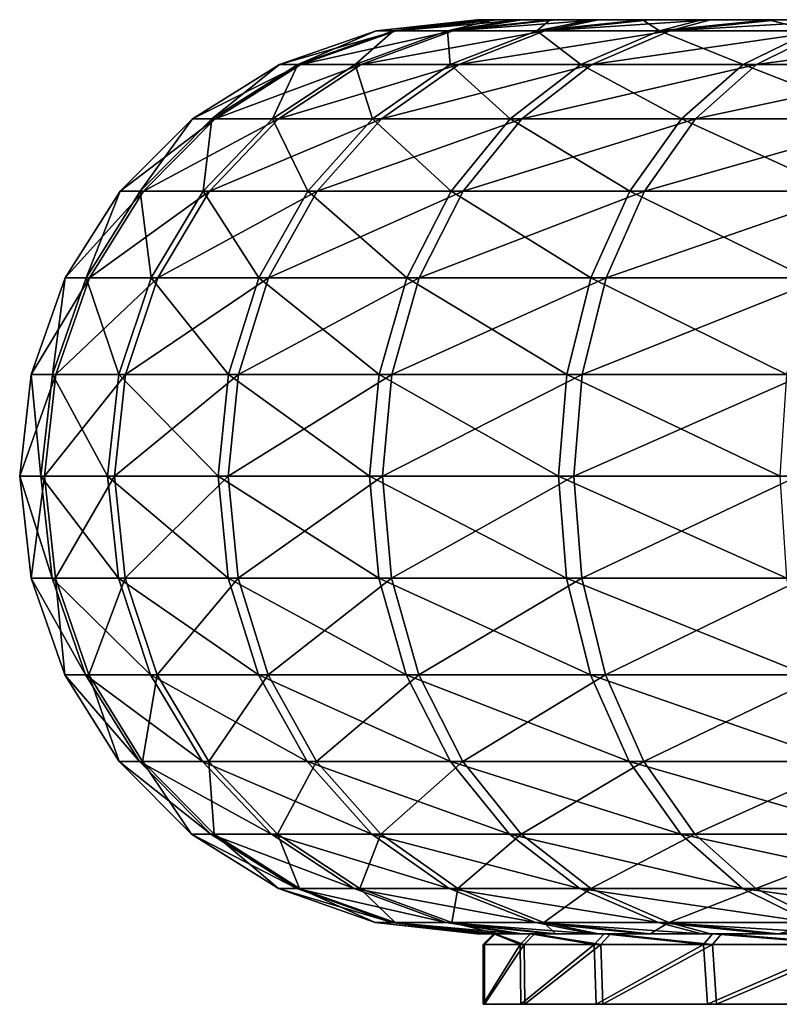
# Model space of a CAD drawing. Header units: metres. Extents: x -109 to 109, y -917 to 389.
# Tile 559 of 656: x -27 to -16, y -208 to -194. Entities that reach past the tile are written whole.
import ezdxf

# ---------------------------------------------------------------- set-up
doc = ezdxf.new("R2010")
doc.units = ezdxf.units.M
doc.layers.add('solid_24503124_XXX_01_SW0001', color=7, linetype='CONTINUOUS')

msp = doc.modelspace()

# ---------------------------------------------------------------- linework, layer by layer
at = {"layer": 'solid_24503124_XXX_01_SW0001'}
for points in [[(-21.460499, -194.251617, -400.375702), (-20.031206, -194.092514, -400.36731), (-19.954039, -194.092514, -402.010315)], [(-21.215948, -194.251617, -397.016998), (-20.031206, -194.092514, -400.36731), (-21.460499, -194.251617, -400.375702)], [(-21.176622, -194.251617, -403.731323), (-21.460499, -194.251617, -400.375702), (-19.954039, -194.092514, -402.010315)], [(-21.215948, -194.251617, -397.016998), (-19.973289, -194.092514, -398.723541), (-20.031206, -194.092514, -400.36731)], [(-21.215948, -194.251617, -397.016998), (-19.779499, -194.092514, -397.082275), (-19.973289, -194.092514, -398.723541)], [(-21.215948, -194.251617, -397.016998), (-20.44899, -194.251617, -393.737885), (-19.779499, -194.092514, -397.082275)], [(-21.176622, -194.251617, -403.731323), (-19.954039, -194.092514, -402.010315), (-19.741035, -194.092514, -403.6492)], [(-21.176622, -194.251617, -403.731323), (-19.741035, -194.092514, -403.6492), (-19.392647, -194.092514, -405.268768)], [(-20.371305, -194.251617, -407.00119), (-21.176622, -194.251617, -403.731323), (-19.392647, -194.092514, -405.268768)], [(-20.44899, -194.251617, -393.737885), (-18.987427, -194.092514, -393.867188), (-19.450106, -194.092514, -395.45874)], [(-20.44899, -194.251617, -393.737885), (-19.178509, -194.251617, -390.619141), (-18.987427, -194.092514, -393.867188)], [(-20.44899, -194.251617, -393.737885), (-19.450106, -194.092514, -395.45874), (-19.779499, -194.092514, -397.082275)], [(-20.371305, -194.251617, -407.00119), (-19.392647, -194.092514, -405.268768), (-18.911358, -194.092514, -406.854797)], [(-20.371305, -194.251617, -407.00119), (-18.911358, -194.092514, -406.854797), (-18.301262, -194.092514, -408.394135)], [(-19.064381, -194.251617, -410.104858), (-20.371305, -194.251617, -407.00119), (-18.301262, -194.092514, -408.394135)], [(-19.973289, -194.092514, -398.723541), (-19.954039, -194.092514, -402.010315), (-20.031206, -194.092514, -400.36731)], [(-19.973289, -194.092514, -398.723541), (-19.779499, -194.092514, -397.082275), (-19.954039, -194.092514, -402.010315)], [(-19.779499, -194.092514, -397.082275), (-19.741035, -194.092514, -403.6492), (-19.954039, -194.092514, -402.010315)], [(-19.779499, -194.092514, -397.082275), (-19.450106, -194.092514, -395.45874), (-19.741035, -194.092514, -403.6492)], [(-19.450106, -194.092514, -395.45874), (-19.392647, -194.092514, -405.268768), (-19.741035, -194.092514, -403.6492)], [(-19.450106, -194.092514, -395.45874), (-18.987427, -194.092514, -393.867188), (-19.392647, -194.092514, -405.268768)], [(-18.987427, -194.092514, -393.867188), (-18.911358, -194.092514, -406.854797), (-19.392647, -194.092514, -405.268768)], [(-19.178509, -194.251617, -390.619141), (-17.677673, -194.092514, -390.828613), (-18.395405, -194.092514, -392.320801)], [(-19.178509, -194.251617, -390.619141), (-17.435791, -194.251617, -387.737518), (-17.677673, -194.092514, -390.828613)], [(-19.178509, -194.251617, -390.619141), (-18.395405, -194.092514, -392.320801), (-18.987427, -194.092514, -393.867188)], [(-19.064381, -194.251617, -410.104858), (-18.301262, -194.092514, -408.394135), (-17.566101, -194.092514, -409.877808)], [(-19.064381, -194.251617, -410.104858), (-17.566101, -194.092514, -409.877808), (-16.710524, -194.092514, -411.296326)], [(-17.288027, -194.251617, -412.965851), (-19.064381, -194.251617, -410.104858), (-16.710524, -194.092514, -411.296326)], [(-18.987427, -194.092514, -393.867188), (-18.395405, -194.092514, -392.320801), (-18.911358, -194.092514, -406.854797)], [(-18.395405, -194.092514, -392.320801), (-18.301262, -194.092514, -408.394135), (-18.911358, -194.092514, -406.854797)], [(-18.395405, -194.092514, -392.320801), (-17.677673, -194.092514, -390.828613), (-18.301262, -194.092514, -408.394135)], [(-17.677673, -194.092514, -390.828613), (-17.566101, -194.092514, -409.877808), (-18.301262, -194.092514, -408.394135)], [(-17.677673, -194.092514, -390.828613), (-16.83877, -194.092514, -389.400177), (-17.566101, -194.092514, -409.877808)], [(-17.435791, -194.251617, -387.737518), (-16.83877, -194.092514, -389.400177), (-17.677673, -194.092514, -390.828613)], [(-16.83877, -194.092514, -389.400177), (-16.710524, -194.092514, -411.296326), (-17.566101, -194.092514, -409.877808)], [(-17.435791, -194.251617, -387.737518), (-15.88471, -194.092514, -388.045959), (-16.83877, -194.092514, -389.400177)], [(-17.435791, -194.251617, -387.737518), (-15.263744, -194.251617, -385.164001), (-15.88471, -194.092514, -388.045959)], [(-17.288027, -194.251617, -412.965851), (-16.710524, -194.092514, -411.296326), (-15.740665, -194.092514, -412.639282)], [(-17.288027, -194.251617, -412.965851), (-15.740665, -194.092514, -412.639282), (-14.663242, -194.092514, -413.89743)], [(-15.085984, -194.251617, -415.513733), (-17.288027, -194.251617, -412.965851), (-14.663242, -194.092514, -413.89743)], [(-16.83877, -194.092514, -389.400177), (-15.88471, -194.092514, -388.045959), (-16.710524, -194.092514, -411.296326)], [(-15.88471, -194.092514, -388.045959), (-15.740665, -194.092514, -412.639282), (-16.710524, -194.092514, -411.296326)], [(-15.88471, -194.092514, -388.045959), (-14.822099, -194.092514, -386.775269), (-15.740665, -194.092514, -412.639282)], [(-15.263744, -194.251617, -385.164001), (-14.822099, -194.092514, -386.775269), (-15.88471, -194.092514, -388.045959)], [(-14.822099, -194.092514, -386.775269), (-14.663242, -194.092514, -413.89743), (-15.740665, -194.092514, -412.639282)], [(-22.836939, -194.729279, -400.383759), (-21.176622, -194.251617, -403.731323), (-22.534855, -194.729279, -403.95459)], [(-21.460499, -194.251617, -400.375702), (-21.176622, -194.251617, -403.731323), (-22.836939, -194.729279, -400.383759)], [(-22.576702, -194.729279, -396.809631), (-21.460499, -194.251617, -400.375702), (-22.836939, -194.729279, -400.383759)], [(-22.576702, -194.729279, -396.809631), (-21.215948, -194.251617, -397.016998), (-21.460499, -194.251617, -400.375702)], [(-22.576702, -194.729279, -396.809631), (-21.760553, -194.729279, -393.320221), (-21.215948, -194.251617, -397.016998)], [(-22.534855, -194.729279, -403.95459), (-21.176622, -194.251617, -403.731323), (-20.371305, -194.251617, -407.00119)], [(-22.534855, -194.729279, -403.95459), (-20.371305, -194.251617, -407.00119), (-21.677887, -194.729279, -407.434204)], [(-21.760553, -194.729279, -393.320221), (-20.44899, -194.251617, -393.737885), (-21.215948, -194.251617, -397.016998)], [(-21.760553, -194.729279, -393.320221), (-20.408587, -194.729279, -390.001434), (-20.44899, -194.251617, -393.737885)], [(-21.677887, -194.729279, -407.434204), (-20.371305, -194.251617, -407.00119), (-19.064381, -194.251617, -410.104858)], [(-21.677887, -194.729279, -407.434204), (-19.064381, -194.251617, -410.104858), (-20.287136, -194.729279, -410.736938)], [(-20.408587, -194.729279, -390.001434), (-19.178509, -194.251617, -390.619141), (-20.44899, -194.251617, -393.737885)], [(-20.408587, -194.729279, -390.001434), (-18.554092, -194.729279, -386.934998), (-19.178509, -194.251617, -390.619141)], [(-20.287136, -194.729279, -410.736938), (-19.064381, -194.251617, -410.104858), (-17.288027, -194.251617, -412.965851)], [(-20.287136, -194.729279, -410.736938), (-17.288027, -194.251617, -412.965851), (-18.396851, -194.729279, -413.781433)], [(-18.554092, -194.729279, -386.934998), (-17.435791, -194.251617, -387.737518), (-19.178509, -194.251617, -390.619141)], [(-18.554092, -194.729279, -386.934998), (-16.242735, -194.729279, -384.196442), (-17.435791, -194.251617, -387.737518)], [(-18.396851, -194.729279, -413.781433), (-17.288027, -194.251617, -412.965851), (-15.085984, -194.251617, -415.513733)], [(-18.396851, -194.729279, -413.781433), (-15.085984, -194.251617, -415.513733), (-16.053574, -194.729279, -416.492737)], [(-16.242735, -194.729279, -384.196442), (-15.263744, -194.251617, -385.164001), (-17.435791, -194.251617, -387.737518)], [(-16.242735, -194.729279, -384.196442), (-13.531428, -194.729279, -381.853149), (-15.263744, -194.251617, -385.164001)], [(-16.053574, -194.729279, -416.492737), (-15.085984, -194.251617, -415.513733), (-12.512475, -194.251617, -417.685791)], [(-16.053574, -194.729279, -416.492737), (-12.512475, -194.251617, -417.685791), (-13.315003, -194.729279, -418.804108)], [(-22.534855, -194.729279, -403.95459), (-23.753981, -195.501526, -404.154999), (-24.072407, -195.501526, -400.390991)], [(-22.534855, -194.729279, -403.95459), (-24.072407, -195.501526, -400.390991), (-22.836939, -194.729279, -400.383759)], [(-23.798092, -195.501526, -396.623505), (-22.836939, -194.729279, -400.383759), (-24.072407, -195.501526, -400.390991)], [(-23.798092, -195.501526, -396.623505), (-22.576702, -194.729279, -396.809631), (-22.836939, -194.729279, -400.383759)], [(-23.798092, -195.501526, -396.623505), (-22.93779, -195.501526, -392.945313), (-22.576702, -194.729279, -396.809631)], [(-21.677887, -194.729279, -407.434204), (-22.850651, -195.501526, -407.822876), (-23.753981, -195.501526, -404.154999)], [(-22.534855, -194.729279, -403.95459), (-21.677887, -194.729279, -407.434204), (-23.753981, -195.501526, -404.154999)], [(-22.93779, -195.501526, -392.945313), (-21.760553, -194.729279, -393.320221), (-22.576702, -194.729279, -396.809631)], [(-22.93779, -195.501526, -392.945313), (-21.512682, -195.501526, -389.446991), (-21.760553, -194.729279, -393.320221)], [(-20.287136, -194.729279, -410.736938), (-21.384663, -195.501526, -411.30426), (-22.850651, -195.501526, -407.822876)], [(-21.677887, -194.729279, -407.434204), (-20.287136, -194.729279, -410.736938), (-22.850651, -195.501526, -407.822876)], [(-21.512682, -195.501526, -389.446991), (-20.408587, -194.729279, -390.001434), (-21.760553, -194.729279, -393.320221)], [(-21.512682, -195.501526, -389.446991), (-19.557861, -195.501526, -386.214661), (-20.408587, -194.729279, -390.001434)], [(-18.396851, -194.729279, -413.781433), (-19.392113, -195.501526, -414.513458), (-21.384663, -195.501526, -411.30426)], [(-20.287136, -194.729279, -410.736938), (-18.396851, -194.729279, -413.781433), (-21.384663, -195.501526, -411.30426)], [(-19.557861, -195.501526, -386.214661), (-18.554092, -194.729279, -386.934998), (-20.408587, -194.729279, -390.001434)], [(-19.557861, -195.501526, -386.214661), (-17.12146, -195.501526, -383.327942), (-18.554092, -194.729279, -386.934998)], [(-16.053574, -194.729279, -416.492737), (-16.922064, -195.501526, -417.37146), (-19.392113, -195.501526, -414.513458)], [(-18.396851, -194.729279, -413.781433), (-16.053574, -194.729279, -416.492737), (-19.392113, -195.501526, -414.513458)], [(-17.12146, -195.501526, -383.327942), (-16.242735, -194.729279, -384.196442), (-18.554092, -194.729279, -386.934998)], [(-17.12146, -195.501526, -383.327942), (-14.263473, -195.501526, -380.85788), (-16.242735, -194.729279, -384.196442)], [(-13.315003, -194.729279, -418.804108), (-14.035339, -195.501526, -419.807861), (-16.922064, -195.501526, -417.37146)], [(-16.053574, -194.729279, -416.492737), (-13.315003, -194.729279, -418.804108), (-16.922064, -195.501526, -417.37146)], [(-14.263473, -195.501526, -380.85788), (-13.531428, -194.729279, -381.853149), (-16.242735, -194.729279, -384.196442)], [(-23.753981, -195.501526, -404.154999), (-24.772745, -196.529587, -404.322479), (-25.10483, -196.529587, -400.397034)], [(-23.753981, -195.501526, -404.154999), (-25.10483, -196.529587, -400.397034), (-24.072407, -195.501526, -400.390991)], [(-24.81875, -196.529587, -396.467957), (-24.072407, -195.501526, -400.390991), (-25.10483, -196.529587, -400.397034)], [(-24.81875, -196.529587, -396.467957), (-23.798092, -195.501526, -396.623505), (-24.072407, -195.501526, -400.390991)], [(-24.81875, -196.529587, -396.467957), (-23.921549, -196.529587, -392.632019), (-23.798092, -195.501526, -396.623505)], [(-22.850651, -195.501526, -407.822876), (-23.830673, -196.529587, -408.147675), (-24.772745, -196.529587, -404.322479)], [(-23.753981, -195.501526, -404.154999), (-22.850651, -195.501526, -407.822876), (-24.772745, -196.529587, -404.322479)], [(-23.921549, -196.529587, -392.632019), (-22.93779, -195.501526, -392.945313), (-23.798092, -195.501526, -396.623505)], [(-23.921549, -196.529587, -392.632019), (-22.435322, -196.529587, -388.983673), (-22.93779, -195.501526, -392.945313)], [(-21.384663, -195.501526, -411.30426), (-22.301811, -196.529587, -411.778381), (-23.830673, -196.529587, -408.147675)], [(-22.850651, -195.501526, -407.822876), (-21.384663, -195.501526, -411.30426), (-23.830673, -196.529587, -408.147675)], [(-22.435322, -196.529587, -388.983673), (-21.512682, -195.501526, -389.446991), (-22.93779, -195.501526, -392.945313)], [(-22.435322, -196.529587, -388.983673), (-20.396662, -196.529587, -385.612701), (-21.512682, -195.501526, -389.446991)], [(-19.392113, -195.501526, -414.513458), (-20.223804, -196.529587, -415.125214), (-22.301811, -196.529587, -411.778381)], [(-21.384663, -195.501526, -411.30426), (-19.392113, -195.501526, -414.513458), (-22.301811, -196.529587, -411.778381)], [(-20.396662, -196.529587, -385.612701), (-19.557861, -195.501526, -386.214661), (-21.512682, -195.501526, -389.446991)], [(-20.396662, -196.529587, -385.612701), (-17.855768, -196.529587, -382.602173), (-19.557861, -195.501526, -386.214661)], [(-16.922064, -195.501526, -417.37146), (-17.647821, -196.529587, -418.105774), (-20.223804, -196.529587, -415.125214)], [(-19.392113, -195.501526, -414.513458), (-16.922064, -195.501526, -417.37146), (-20.223804, -196.529587, -415.125214)], [(-17.855768, -196.529587, -382.602173), (-17.12146, -195.501526, -383.327942), (-19.557861, -195.501526, -386.214661)], [(-17.855768, -196.529587, -382.602173), (-14.875207, -196.529587, -380.026184), (-17.12146, -195.501526, -383.327942)], [(-14.035339, -195.501526, -419.807861), (-14.63729, -196.529587, -420.646667), (-17.647821, -196.529587, -418.105774)], [(-16.922064, -195.501526, -417.37146), (-14.035339, -195.501526, -419.807861), (-17.647821, -196.529587, -418.105774)], [(-14.875207, -196.529587, -380.026184), (-14.263473, -195.501526, -380.85788), (-17.12146, -195.501526, -383.327942)], [(-24.772745, -196.529587, -404.322479), (-25.539963, -197.761765, -404.448608), (-25.882332, -197.761765, -400.401581)], [(-24.772745, -196.529587, -404.322479), (-25.882332, -197.761765, -400.401581), (-25.10483, -196.529587, -400.397034)], [(-25.587393, -197.761765, -396.35083), (-25.10483, -196.529587, -400.397034), (-25.882332, -197.761765, -400.401581)], [(-25.587393, -197.761765, -396.35083), (-24.81875, -196.529587, -396.467957), (-25.10483, -196.529587, -400.397034)], [(-25.587393, -197.761765, -396.35083), (-24.662405, -197.761765, -392.396088), (-24.81875, -196.529587, -396.467957)], [(-23.830673, -196.529587, -408.147675), (-24.568714, -197.761765, -408.392242), (-25.539963, -197.761765, -404.448608)], [(-24.772745, -196.529587, -404.322479), (-23.830673, -196.529587, -408.147675), (-25.539963, -197.761765, -404.448608)], [(-24.662405, -197.761765, -392.396088), (-23.921549, -196.529587, -392.632019), (-24.81875, -196.529587, -396.467957)], [(-24.662405, -197.761765, -392.396088), (-23.13015, -197.761765, -388.634735), (-23.921549, -196.529587, -392.632019)], [(-22.301811, -196.529587, -411.778381), (-22.992504, -197.761765, -412.135406), (-24.568714, -197.761765, -408.392242)], [(-23.830673, -196.529587, -408.147675), (-22.301811, -196.529587, -411.778381), (-24.568714, -197.761765, -408.392242)], [(-23.13015, -197.761765, -388.634735), (-22.435322, -196.529587, -388.983673), (-23.921549, -196.529587, -392.632019)], [(-23.13015, -197.761765, -388.634735), (-21.028351, -197.761765, -385.159393), (-22.435322, -196.529587, -388.983673)], [(-20.223804, -196.529587, -415.125214), (-20.850142, -197.761765, -415.585907), (-22.992504, -197.761765, -412.135406)], [(-22.301811, -196.529587, -411.778381), (-20.223804, -196.529587, -415.125214), (-22.992504, -197.761765, -412.135406)], [(-21.028351, -197.761765, -385.159393), (-20.396662, -196.529587, -385.612701), (-22.435322, -196.529587, -388.983673)], [(-21.028351, -197.761765, -385.159393), (-18.408766, -197.761765, -382.055634), (-20.396662, -196.529587, -385.612701)], [(-17.647821, -196.529587, -418.105774), (-18.194378, -197.761765, -418.658752), (-20.850142, -197.761765, -415.585907)], [(-20.223804, -196.529587, -415.125214), (-17.647821, -196.529587, -418.105774), (-20.850142, -197.761765, -415.585907)], [(-18.408766, -197.761765, -382.055634), (-17.855768, -196.529587, -382.602173), (-20.396662, -196.529587, -385.612701)], [(-18.408766, -197.761765, -382.055634), (-15.335896, -197.761765, -379.399872), (-17.855768, -196.529587, -382.602173)], [(-14.63729, -196.529587, -420.646667), (-15.090611, -197.761765, -421.278351), (-18.194378, -197.761765, -418.658752)], [(-17.647821, -196.529587, -418.105774), (-14.63729, -196.529587, -420.646667), (-18.194378, -197.761765, -418.658752)], [(-15.335896, -197.761765, -379.399872), (-14.875207, -196.529587, -380.026184), (-17.855768, -196.529587, -382.602173)], [(-25.539963, -197.761765, -404.448608), (-26.017084, -199.136185, -404.527039), (-26.36585, -199.136185, -400.404419)], [(-25.539963, -197.761765, -404.448608), (-26.36585, -199.136185, -400.404419), (-25.882332, -197.761765, -400.401581)], [(-26.065401, -199.136185, -396.277985), (-25.882332, -197.761765, -400.401581), (-26.36585, -199.136185, -400.404419)], [(-26.065401, -199.136185, -396.277985), (-25.587393, -197.761765, -396.35083), (-25.882332, -197.761765, -400.401581)], [(-26.065401, -199.136185, -396.277985), (-25.123135, -199.136185, -392.249359), (-25.587393, -197.761765, -396.35083)], [(-24.568714, -197.761765, -408.392242), (-25.027693, -199.136185, -408.544373), (-26.017084, -199.136185, -404.527039)], [(-25.539963, -197.761765, -404.448608), (-24.568714, -197.761765, -408.392242), (-26.017084, -199.136185, -404.527039)], [(-25.123135, -199.136185, -392.249359), (-24.662405, -197.761765, -392.396088), (-25.587393, -197.761765, -396.35083)], [(-25.123135, -199.136185, -392.249359), (-23.562252, -199.136185, -388.417755), (-24.662405, -197.761765, -392.396088)], [(-22.992504, -197.761765, -412.135406), (-23.422035, -199.136185, -412.357452), (-25.027693, -199.136185, -408.544373)], [(-24.568714, -197.761765, -408.392242), (-22.992504, -197.761765, -412.135406), (-25.027693, -199.136185, -408.544373)], [(-23.562252, -199.136185, -388.417755), (-23.13015, -197.761765, -388.634735), (-24.662405, -197.761765, -392.396088)], [(-23.562252, -199.136185, -388.417755), (-21.42119, -199.136185, -384.877472), (-23.13015, -197.761765, -388.634735)], [(-20.850142, -197.761765, -415.585907), (-21.239651, -199.136185, -415.872406), (-23.422035, -199.136185, -412.357452)], [(-22.992504, -197.761765, -412.135406), (-20.850142, -197.761765, -415.585907), (-23.422035, -199.136185, -412.357452)], [(-21.42119, -199.136185, -384.877472), (-21.028351, -197.761765, -385.159393), (-23.13015, -197.761765, -388.634735)], [(-21.42119, -199.136185, -384.877472), (-18.752668, -199.136185, -381.715729), (-21.028351, -197.761765, -385.159393)], [(-18.194378, -197.761765, -418.658752), (-18.534275, -199.136185, -419.002655), (-21.239651, -199.136185, -415.872406)], [(-20.850142, -197.761765, -415.585907), (-18.194378, -197.761765, -418.658752), (-21.239651, -199.136185, -415.872406)], [(-18.752668, -199.136185, -381.715729), (-18.408766, -197.761765, -382.055634), (-21.028351, -197.761765, -385.159393)], [(-18.752668, -199.136185, -381.715729), (-15.622392, -199.136185, -379.010345), (-18.408766, -197.761765, -382.055634)], [(-15.090611, -197.761765, -421.278351), (-15.372523, -199.136185, -421.671204), (-18.534275, -199.136185, -419.002655)], [(-18.194378, -197.761765, -418.658752), (-15.090611, -197.761765, -421.278351), (-18.534275, -199.136185, -419.002655)], [(-15.622392, -199.136185, -379.010345), (-15.335896, -197.761765, -379.399872), (-18.408766, -197.761765, -382.055634)], [(-26.017084, -199.136185, -404.527039), (-26.18014, -200.583771, -404.553864), (-26.53109, -200.583771, -400.405396)], [(-26.017084, -199.136185, -404.527039), (-26.53109, -200.583771, -400.405396), (-26.36585, -199.136185, -400.404419)], [(-26.228758, -200.583771, -396.253113), (-26.36585, -199.136185, -400.404419), (-26.53109, -200.583771, -400.405396)], [(-26.228758, -200.583771, -396.253113), (-26.065401, -199.136185, -396.277985), (-26.36585, -199.136185, -400.404419)], [(-26.228758, -200.583771, -396.253113), (-25.280584, -200.583771, -392.199219), (-26.065401, -199.136185, -396.277985)], [(-25.027693, -199.136185, -408.544373), (-25.184546, -200.583771, -408.596344), (-26.18014, -200.583771, -404.553864)], [(-26.017084, -199.136185, -404.527039), (-25.027693, -199.136185, -408.544373), (-26.18014, -200.583771, -404.553864)], [(-25.280584, -200.583771, -392.199219), (-25.123135, -199.136185, -392.249359), (-26.065401, -199.136185, -396.277985)], [(-25.280584, -200.583771, -392.199219), (-23.709921, -200.583771, -388.343597), (-25.123135, -199.136185, -392.249359)], [(-23.422035, -199.136185, -412.357452), (-23.568827, -200.583771, -412.433319), (-25.184546, -200.583771, -408.596344)], [(-25.027693, -199.136185, -408.544373), (-23.422035, -199.136185, -412.357452), (-25.184546, -200.583771, -408.596344)], [(-23.709921, -200.583771, -388.343597), (-23.562252, -199.136185, -388.417755), (-25.123135, -199.136185, -392.249359)], [(-23.709921, -200.583771, -388.343597), (-21.555441, -200.583771, -384.781128), (-23.562252, -199.136185, -388.417755)], [(-21.239651, -199.136185, -415.872406), (-21.372763, -200.583771, -415.970306), (-23.568827, -200.583771, -412.433319)], [(-23.422035, -199.136185, -412.357452), (-21.239651, -199.136185, -415.872406), (-23.568827, -200.583771, -412.433319)], [(-21.555441, -200.583771, -384.781128), (-21.42119, -199.136185, -384.877472), (-23.562252, -199.136185, -388.417755)], [(-21.555441, -200.583771, -384.781128), (-18.870193, -200.583771, -381.599579), (-21.42119, -199.136185, -384.877472)], [(-18.870193, -200.583771, -381.599579), (-18.752668, -199.136185, -381.715729), (-21.42119, -199.136185, -384.877472)], [(-18.534275, -199.136185, -419.002655), (-18.650433, -200.583771, -419.120209), (-21.372763, -200.583771, -415.970306)], [(-21.239651, -199.136185, -415.872406), (-18.534275, -199.136185, -419.002655), (-21.372763, -200.583771, -415.970306)], [(-18.870193, -200.583771, -381.599579), (-15.7203, -200.583771, -378.877228), (-18.752668, -199.136185, -381.715729)], [(-15.7203, -200.583771, -378.877228), (-15.622392, -199.136185, -379.010345), (-18.752668, -199.136185, -381.715729)], [(-15.372523, -199.136185, -421.671204), (-15.468866, -200.583771, -421.80545), (-18.650433, -200.583771, -419.120209)], [(-18.534275, -199.136185, -419.002655), (-15.372523, -199.136185, -421.671204), (-18.650433, -200.583771, -419.120209)], [(-26.18014, -200.583771, -404.553864), (-26.369749, -202.031799, -400.404449), (-26.53109, -200.583771, -400.405396)], [(-26.069254, -202.031799, -396.277405), (-26.53109, -200.583771, -400.405396), (-26.369749, -202.031799, -400.404449)], [(-26.069254, -202.031799, -396.277405), (-26.228758, -200.583771, -396.253113), (-26.53109, -200.583771, -400.405396)], [(-26.18014, -200.583771, -404.553864), (-26.020931, -202.031799, -404.527679), (-26.369749, -202.031799, -400.404449)], [(-25.126848, -202.031799, -392.248199), (-25.280584, -200.583771, -392.199219), (-26.228758, -200.583771, -396.253113)], [(-26.069254, -202.031799, -396.277405), (-25.126848, -202.031799, -392.248199), (-26.228758, -200.583771, -396.253113)], [(-26.18014, -200.583771, -404.553864), (-25.184546, -200.583771, -408.596344), (-26.020931, -202.031799, -404.527679)], [(-25.184546, -200.583771, -408.596344), (-25.031393, -202.031799, -408.545593), (-26.020931, -202.031799, -404.527679)], [(-23.565737, -202.031799, -388.416016), (-23.709921, -200.583771, -388.343597), (-25.280584, -200.583771, -392.199219)], [(-25.126848, -202.031799, -392.248199), (-23.565737, -202.031799, -388.416016), (-25.280584, -200.583771, -392.199219)], [(-25.184546, -200.583771, -408.596344), (-23.568827, -200.583771, -412.433319), (-25.031393, -202.031799, -408.545593)], [(-23.568827, -200.583771, -412.433319), (-23.425499, -202.031799, -412.359222), (-25.031393, -202.031799, -408.545593)], [(-21.424358, -202.031799, -384.875214), (-21.555441, -200.583771, -384.781128), (-23.709921, -200.583771, -388.343597)], [(-23.565737, -202.031799, -388.416016), (-21.424358, -202.031799, -384.875214), (-23.709921, -200.583771, -388.343597)], [(-23.568827, -200.583771, -412.433319), (-21.372763, -200.583771, -415.970306), (-23.425499, -202.031799, -412.359222)], [(-21.372763, -200.583771, -415.970306), (-21.242792, -202.031799, -415.874695), (-23.425499, -202.031799, -412.359222)], [(-18.75544, -202.031799, -381.712982), (-18.870193, -200.583771, -381.599579), (-21.555441, -200.583771, -384.781128)], [(-21.424358, -202.031799, -384.875214), (-18.75544, -202.031799, -381.712982), (-21.555441, -200.583771, -384.781128)], [(-21.372763, -200.583771, -415.970306), (-18.650433, -200.583771, -419.120209), (-21.242792, -202.031799, -415.874695)], [(-18.650433, -200.583771, -419.120209), (-18.537016, -202.031799, -419.005432), (-21.242792, -202.031799, -415.874695)], [(-15.624701, -202.031799, -379.007202), (-15.7203, -200.583771, -378.877228), (-18.870193, -200.583771, -381.599579)], [(-18.75544, -202.031799, -381.712982), (-15.624701, -202.031799, -379.007202), (-18.870193, -200.583771, -381.599579)], [(-18.650433, -200.583771, -419.120209), (-15.468866, -200.583771, -421.80545), (-18.537016, -202.031799, -419.005432)], [(-15.468866, -200.583771, -421.80545), (-15.374797, -202.031799, -421.674347), (-18.537016, -202.031799, -419.005432)], [(-26.020931, -202.031799, -404.527679), (-25.889933, -203.407501, -400.401642), (-26.369749, -202.031799, -400.404449)], [(-25.594906, -203.407501, -396.349701), (-26.369749, -202.031799, -400.404449), (-25.889933, -203.407501, -400.401642)], [(-25.594906, -203.407501, -396.349701), (-26.069254, -202.031799, -396.277405), (-26.369749, -202.031799, -400.404449)], [(-24.669649, -203.407501, -392.393799), (-25.126848, -202.031799, -392.248199), (-26.069254, -202.031799, -396.277405)], [(-25.594906, -203.407501, -396.349701), (-24.669649, -203.407501, -392.393799), (-26.069254, -202.031799, -396.277405)], [(-26.020931, -202.031799, -404.527679), (-25.547464, -203.407501, -404.44986), (-25.889933, -203.407501, -400.401642)], [(-26.020931, -202.031799, -404.527679), (-25.031393, -202.031799, -408.545593), (-25.547464, -203.407501, -404.44986)], [(-25.031393, -202.031799, -408.545593), (-24.57593, -203.407501, -408.394653), (-25.547464, -203.407501, -404.44986)], [(-23.136942, -203.407501, -388.631317), (-23.565737, -202.031799, -388.416016), (-25.126848, -202.031799, -392.248199)], [(-24.669649, -203.407501, -392.393799), (-23.136942, -203.407501, -388.631317), (-25.126848, -202.031799, -392.248199)], [(-25.031393, -202.031799, -408.545593), (-23.425499, -202.031799, -412.359222), (-24.57593, -203.407501, -408.394653)], [(-23.425499, -202.031799, -412.359222), (-22.999256, -203.407501, -412.138885), (-24.57593, -203.407501, -408.394653)], [(-21.034527, -203.407501, -385.154968), (-21.424358, -202.031799, -384.875214), (-23.565737, -202.031799, -388.416016)], [(-23.136942, -203.407501, -388.631317), (-21.034527, -203.407501, -385.154968), (-23.565737, -202.031799, -388.416016)], [(-23.425499, -202.031799, -412.359222), (-21.242792, -202.031799, -415.874695), (-22.999256, -203.407501, -412.138885)], [(-21.242792, -202.031799, -415.874695), (-20.856264, -203.407501, -415.590393), (-22.999256, -203.407501, -412.138885)], [(-18.414173, -203.407501, -382.050293), (-18.75544, -202.031799, -381.712982), (-21.424358, -202.031799, -384.875214)], [(-21.034527, -203.407501, -385.154968), (-18.414173, -203.407501, -382.050293), (-21.424358, -202.031799, -384.875214)], [(-21.242792, -202.031799, -415.874695), (-18.537016, -202.031799, -419.005432), (-20.856264, -203.407501, -415.590393)], [(-18.537016, -202.031799, -419.005432), (-18.199722, -203.407501, -418.664185), (-20.856264, -203.407501, -415.590393)], [(-15.3404, -203.407501, -379.393738), (-15.624701, -202.031799, -379.007202), (-18.75544, -202.031799, -381.712982)], [(-18.414173, -203.407501, -382.050293), (-15.3404, -203.407501, -379.393738), (-18.75544, -202.031799, -381.712982)], [(-18.537016, -202.031799, -419.005432), (-15.374797, -202.031799, -421.674347), (-18.199722, -203.407501, -418.664185)], [(-15.374797, -202.031799, -421.674347), (-15.095042, -203.407501, -421.284515), (-18.199722, -203.407501, -418.664185)], [(-25.547464, -203.407501, -404.44986), (-25.115751, -204.641785, -400.397095), (-25.889933, -203.407501, -400.401642)], [(-24.829548, -204.641785, -396.466339), (-25.889933, -203.407501, -400.401642), (-25.115751, -204.641785, -400.397095)], [(-24.829548, -204.641785, -396.466339), (-25.594906, -203.407501, -396.349701), (-25.889933, -203.407501, -400.401642)], [(-23.931957, -204.641785, -392.628723), (-24.669649, -203.407501, -392.393799), (-25.594906, -203.407501, -396.349701)], [(-24.829548, -204.641785, -396.466339), (-23.931957, -204.641785, -392.628723), (-25.594906, -203.407501, -396.349701)], [(-25.547464, -203.407501, -404.44986), (-24.783524, -204.641785, -404.324249), (-25.115751, -204.641785, -400.397095)], [(-25.547464, -203.407501, -404.44986), (-24.57593, -203.407501, -408.394653), (-24.783524, -204.641785, -404.324249)], [(-24.57593, -203.407501, -408.394653), (-23.841042, -204.641785, -408.151093), (-24.783524, -204.641785, -404.324249)], [(-22.445084, -204.641785, -388.97876), (-23.136942, -203.407501, -388.631317), (-24.669649, -203.407501, -392.393799)], [(-23.931957, -204.641785, -392.628723), (-22.445084, -204.641785, -388.97876), (-24.669649, -203.407501, -392.393799)], [(-24.57593, -203.407501, -408.394653), (-22.999256, -203.407501, -412.138885), (-23.841042, -204.641785, -408.151093)], [(-22.999256, -203.407501, -412.138885), (-22.311514, -204.641785, -411.783386), (-23.841042, -204.641785, -408.151093)], [(-20.405537, -204.641785, -385.606354), (-21.034527, -203.407501, -385.154968), (-23.136942, -203.407501, -388.631317)], [(-22.445084, -204.641785, -388.97876), (-20.405537, -204.641785, -385.606354), (-23.136942, -203.407501, -388.631317)], [(-22.999256, -203.407501, -412.138885), (-20.856264, -203.407501, -415.590393), (-22.311514, -204.641785, -411.783386)], [(-20.856264, -203.407501, -415.590393), (-20.232603, -204.641785, -415.131683), (-22.311514, -204.641785, -411.783386)], [(-17.863537, -204.641785, -382.594513), (-18.414173, -203.407501, -382.050293), (-21.034527, -203.407501, -385.154968)], [(-20.405537, -204.641785, -385.606354), (-17.863537, -204.641785, -382.594513), (-21.034527, -203.407501, -385.154968)], [(-20.856264, -203.407501, -415.590393), (-18.199722, -203.407501, -418.664185), (-20.232603, -204.641785, -415.131683)], [(-18.199722, -203.407501, -418.664185), (-17.655499, -204.641785, -418.113525), (-20.232603, -204.641785, -415.131683)], [(-14.881679, -204.641785, -380.017395), (-15.3404, -203.407501, -379.393738), (-18.414173, -203.407501, -382.050293)], [(-17.863537, -204.641785, -382.594513), (-14.881679, -204.641785, -380.017395), (-18.414173, -203.407501, -382.050293)], [(-18.199722, -203.407501, -418.664185), (-15.095042, -203.407501, -421.284515), (-17.655499, -204.641785, -418.113525)], [(-15.095042, -203.407501, -421.284515), (-14.643658, -204.641785, -420.655548), (-17.655499, -204.641785, -418.113525)], [(-24.783524, -204.641785, -404.324249), (-24.086102, -205.672607, -400.391083), (-25.115751, -204.641785, -400.397095)], [(-23.81163, -205.672607, -396.621429), (-25.115751, -204.641785, -400.397095), (-24.086102, -205.672607, -400.391083)], [(-23.81163, -205.672607, -396.621429), (-24.829548, -204.641785, -396.466339), (-25.115751, -204.641785, -400.397095)], [(-22.950838, -205.672607, -392.941162), (-23.931957, -204.641785, -392.628723), (-24.829548, -204.641785, -396.466339)], [(-23.81163, -205.672607, -396.621429), (-22.950838, -205.672607, -392.941162), (-24.829548, -204.641785, -396.466339)], [(-24.783524, -204.641785, -404.324249), (-23.767492, -205.672607, -404.157227), (-24.086102, -205.672607, -400.391083)], [(-24.783524, -204.641785, -404.324249), (-23.841042, -204.641785, -408.151093), (-23.767492, -205.672607, -404.157227)], [(-21.52492, -205.672607, -389.440826), (-22.445084, -204.641785, -388.97876), (-23.931957, -204.641785, -392.628723)], [(-22.950838, -205.672607, -392.941162), (-21.52492, -205.672607, -389.440826), (-23.931957, -204.641785, -392.628723)], [(-23.841042, -204.641785, -408.151093), (-22.863649, -205.672607, -407.827179), (-23.767492, -205.672607, -404.157227)], [(-23.841042, -204.641785, -408.151093), (-22.311514, -204.641785, -411.783386), (-22.863649, -205.672607, -407.827179)], [(-22.311514, -204.641785, -411.783386), (-21.396828, -205.672607, -411.310547), (-22.863649, -205.672607, -407.827179)], [(-19.568987, -205.672607, -386.206665), (-20.405537, -204.641785, -385.606354), (-22.445084, -204.641785, -388.97876)], [(-21.52492, -205.672607, -389.440826), (-19.568987, -205.672607, -386.206665), (-22.445084, -204.641785, -388.97876)], [(-22.311514, -204.641785, -411.783386), (-20.232603, -204.641785, -415.131683), (-21.396828, -205.672607, -411.310547)], [(-20.232603, -204.641785, -415.131683), (-19.403145, -205.672607, -414.521576), (-21.396828, -205.672607, -411.310547)], [(-17.131201, -205.672607, -383.318298), (-17.863537, -204.641785, -382.594513), (-20.405537, -204.641785, -385.606354)], [(-19.568987, -205.672607, -386.206665), (-17.131201, -205.672607, -383.318298), (-20.405537, -204.641785, -385.606354)], [(-20.232603, -204.641785, -415.131683), (-17.655499, -204.641785, -418.113525), (-19.403145, -205.672607, -414.521576)], [(-17.655499, -204.641785, -418.113525), (-16.93169, -205.672607, -417.381195), (-19.403145, -205.672607, -414.521576)], [(-14.271586, -205.672607, -380.846863), (-14.881679, -204.641785, -380.017395), (-17.863537, -204.641785, -382.594513)], [(-17.131201, -205.672607, -383.318298), (-14.271586, -205.672607, -380.846863), (-17.863537, -204.641785, -382.594513)], [(-17.655499, -204.641785, -418.113525), (-14.643658, -204.641785, -420.655548), (-16.93169, -205.672607, -417.381195)], [(-14.643658, -204.641785, -420.655548), (-14.043324, -205.672607, -419.819), (-16.93169, -205.672607, -417.381195)], [(-23.767492, -205.672607, -404.157227), (-22.852716, -206.448181, -400.38385), (-24.086102, -205.672607, -400.391083)], [(-22.5923, -206.448181, -396.807251), (-24.086102, -205.672607, -400.391083), (-22.852716, -206.448181, -400.38385)], [(-22.5923, -206.448181, -396.807251), (-23.81163, -205.672607, -396.621429), (-24.086102, -205.672607, -400.391083)], [(-21.775587, -206.448181, -393.31543), (-22.950838, -205.672607, -392.941162), (-23.81163, -205.672607, -396.621429)], [(-22.5923, -206.448181, -396.807251), (-21.775587, -206.448181, -393.31543), (-23.81163, -205.672607, -396.621429)], [(-23.767492, -205.672607, -404.157227), (-22.550423, -206.448181, -403.957153), (-22.852716, -206.448181, -400.38385)], [(-23.767492, -205.672607, -404.157227), (-22.863649, -205.672607, -407.827179), (-22.550423, -206.448181, -403.957153)], [(-20.422688, -206.448181, -389.994354), (-21.52492, -205.672607, -389.440826), (-22.950838, -205.672607, -392.941162)], [(-21.775587, -206.448181, -393.31543), (-20.422688, -206.448181, -389.994354), (-22.950838, -205.672607, -392.941162)], [(-22.863649, -205.672607, -407.827179), (-21.692863, -206.448181, -407.439178), (-22.550423, -206.448181, -403.957153)], [(-22.863649, -205.672607, -407.827179), (-21.396828, -205.672607, -411.310547), (-21.692863, -206.448181, -407.439178)], [(-21.396828, -205.672607, -411.310547), (-20.301153, -206.448181, -410.744171), (-21.692863, -206.448181, -407.439178)], [(-18.566912, -206.448181, -386.925812), (-19.568987, -205.672607, -386.206665), (-21.52492, -205.672607, -389.440826)], [(-20.422688, -206.448181, -389.994354), (-18.566912, -206.448181, -386.925812), (-21.52492, -205.672607, -389.440826)], [(-21.396828, -205.672607, -411.310547), (-19.403145, -205.672607, -414.521576), (-20.301153, -206.448181, -410.744171)], [(-19.403145, -205.672607, -414.521576), (-18.409561, -206.448181, -413.790771), (-20.301153, -206.448181, -410.744171)], [(-16.253958, -206.448181, -384.185333), (-17.131201, -205.672607, -383.318298), (-19.568987, -205.672607, -386.206665)], [(-18.566912, -206.448181, -386.925812), (-16.253958, -206.448181, -384.185333), (-19.568987, -205.672607, -386.206665)], [(-19.403145, -205.672607, -414.521576), (-16.93169, -205.672607, -417.381195), (-18.409561, -206.448181, -413.790771)], [(-16.93169, -205.672607, -417.381195), (-16.064665, -206.448181, -416.503967), (-18.409561, -206.448181, -413.790771)], [(-13.540777, -206.448181, -381.840424), (-14.271586, -205.672607, -380.846863), (-17.131201, -205.672607, -383.318298)], [(-16.253958, -206.448181, -384.185333), (-13.540777, -206.448181, -381.840424), (-17.131201, -205.672607, -383.318298)], [(-16.93169, -205.672607, -417.381195), (-14.043324, -205.672607, -419.819), (-16.064665, -206.448181, -416.503967)], [(-14.043324, -205.672607, -419.819), (-13.324203, -206.448181, -418.816925), (-16.064665, -206.448181, -416.503967)], [(-22.550423, -206.448181, -403.957153), (-21.477568, -206.92955, -400.375793), (-22.852716, -206.448181, -400.38385)], [(-21.232822, -206.92955, -397.014404), (-22.852716, -206.448181, -400.38385), (-21.477568, -206.92955, -400.375793)], [(-21.232822, -206.92955, -397.014404), (-22.5923, -206.448181, -396.807251), (-22.852716, -206.448181, -400.38385)], [(-20.465254, -206.92955, -393.732697), (-21.775587, -206.448181, -393.31543), (-22.5923, -206.448181, -396.807251)], [(-21.232822, -206.92955, -397.014404), (-20.465254, -206.92955, -393.732697), (-22.5923, -206.448181, -396.807251)], [(-22.550423, -206.448181, -403.957153), (-21.193464, -206.92955, -403.73407), (-21.477568, -206.92955, -400.375793)], [(-22.550423, -206.448181, -403.957153), (-21.692863, -206.448181, -407.439178), (-21.193464, -206.92955, -403.73407)], [(-19.193764, -206.92955, -390.611481), (-20.422688, -206.448181, -389.994354), (-21.775587, -206.448181, -393.31543)], [(-20.465254, -206.92955, -393.732697), (-19.193764, -206.92955, -390.611481), (-21.775587, -206.448181, -393.31543)], [(-21.692863, -206.448181, -407.439178), (-20.387508, -206.92955, -407.006561), (-21.193464, -206.92955, -403.73407)], [(-21.692863, -206.448181, -407.439178), (-20.301153, -206.448181, -410.744171), (-20.387508, -206.92955, -407.006561)], [(-17.449659, -206.92955, -387.72757), (-18.566912, -206.448181, -386.925812), (-20.422688, -206.448181, -389.994354)], [(-19.193764, -206.92955, -390.611481), (-17.449659, -206.92955, -387.72757), (-20.422688, -206.448181, -389.994354)], [(-20.301153, -206.448181, -410.744171), (-19.079544, -206.92955, -410.112701), (-20.387508, -206.92955, -407.006561)], [(-20.301153, -206.448181, -410.744171), (-18.409561, -206.448181, -413.790771), (-19.079544, -206.92955, -410.112701)], [(-18.409561, -206.448181, -413.790771), (-17.301777, -206.92955, -412.975983), (-19.079544, -206.92955, -410.112701)], [(-15.275886, -206.92955, -385.152008), (-16.253958, -206.448181, -384.185333), (-18.566912, -206.448181, -386.925812)], [(-17.449659, -206.92955, -387.72757), (-15.275886, -206.92955, -385.152008), (-18.566912, -206.448181, -386.925812)], [(-18.409561, -206.448181, -413.790771), (-16.064665, -206.448181, -416.503967), (-17.301777, -206.92955, -412.975983)], [(-16.064665, -206.448181, -416.503967), (-15.097983, -206.92955, -415.525879), (-17.301777, -206.92955, -412.975983)], [(-12.725968, -206.92955, -382.948212), (-13.540777, -206.448181, -381.840424), (-16.253958, -206.448181, -384.185333)], [(-15.275886, -206.92955, -385.152008), (-12.725968, -206.92955, -382.948212), (-16.253958, -206.448181, -384.185333)], [(-16.064665, -206.448181, -416.503967), (-13.324203, -206.448181, -418.816925), (-15.097983, -206.92955, -415.525879)], [(-21.477568, -206.92955, -400.375793), (-20.031206, -207.092514, -400.36731), (-19.973289, -207.092514, -398.723541)], [(-21.477568, -206.92955, -400.375793), (-21.193464, -206.92955, -403.73407), (-20.031206, -207.092514, -400.36731)], [(-21.232822, -206.92955, -397.014404), (-21.477568, -206.92955, -400.375793), (-19.973289, -207.092514, -398.723541)], [(-21.232822, -206.92955, -397.014404), (-19.973289, -207.092514, -398.723541), (-19.779499, -207.092514, -397.082275)], [(-21.232822, -206.92955, -397.014404), (-19.779499, -207.092514, -397.082275), (-19.450106, -207.092514, -395.45874)], [(-21.232822, -206.92955, -397.014404), (-19.450106, -207.092514, -395.45874), (-20.465254, -206.92955, -393.732697)], [(-21.193464, -206.92955, -403.73407), (-19.741035, -207.092514, -403.6492), (-19.954039, -207.092514, -402.010315)], [(-21.193464, -206.92955, -403.73407), (-20.387508, -206.92955, -407.006561), (-19.741035, -207.092514, -403.6492)], [(-21.193464, -206.92955, -403.73407), (-19.954039, -207.092514, -402.010315), (-20.031206, -207.092514, -400.36731)], [(-20.465254, -206.92955, -393.732697), (-19.450106, -207.092514, -395.45874), (-18.987427, -207.092514, -393.867188)], [(-20.465254, -206.92955, -393.732697), (-18.987427, -207.092514, -393.867188), (-18.395405, -207.092514, -392.320801)], [(-20.465254, -206.92955, -393.732697), (-18.395405, -207.092514, -392.320801), (-19.193764, -206.92955, -390.611481)], [(-20.387508, -206.92955, -407.006561), (-18.911358, -207.092514, -406.854797), (-19.392647, -207.092514, -405.268768)], [(-20.387508, -206.92955, -407.006561), (-19.079544, -206.92955, -410.112701), (-18.911358, -207.092514, -406.854797)], [(-20.387508, -206.92955, -407.006561), (-19.392647, -207.092514, -405.268768), (-19.741035, -207.092514, -403.6492)], [(-19.193764, -206.92955, -390.611481), (-18.395405, -207.092514, -392.320801), (-17.677673, -207.092514, -390.828613)], [(-19.193764, -206.92955, -390.611481), (-17.677673, -207.092514, -390.828613), (-16.83877, -207.092514, -389.400177)], [(-19.193764, -206.92955, -390.611481), (-16.83877, -207.092514, -389.400177), (-17.449659, -206.92955, -387.72757)], [(-19.079544, -206.92955, -410.112701), (-17.566101, -207.092514, -409.877808), (-18.301262, -207.092514, -408.394135)], [(-19.079544, -206.92955, -410.112701), (-17.301777, -206.92955, -412.975983), (-17.566101, -207.092514, -409.877808)], [(-19.079544, -206.92955, -410.112701), (-18.301262, -207.092514, -408.394135), (-18.911358, -207.092514, -406.854797)], [(-17.301777, -206.92955, -412.975983), (-16.710524, -207.092514, -411.296326), (-17.566101, -207.092514, -409.877808)], [(-17.449659, -206.92955, -387.72757), (-16.83877, -207.092514, -389.400177), (-15.88471, -207.092514, -388.045959)], [(-17.449659, -206.92955, -387.72757), (-15.88471, -207.092514, -388.045959), (-14.822099, -207.092514, -386.775269)], [(-17.449659, -206.92955, -387.72757), (-14.822099, -207.092514, -386.775269), (-15.275886, -206.92955, -385.152008)], [(-17.301777, -206.92955, -412.975983), (-15.740665, -207.092514, -412.639282), (-16.710524, -207.092514, -411.296326)], [(-17.301777, -206.92955, -412.975983), (-15.097983, -206.92955, -415.525879), (-15.740665, -207.092514, -412.639282)], [(-15.097983, -206.92955, -415.525879), (-14.663242, -207.092514, -413.89743), (-15.740665, -207.092514, -412.639282)], [(-19.973289, -207.092514, -398.723541), (-20.031206, -207.092514, -400.36731), (-19.954039, -207.092514, -402.010315)], [(-19.973289, -207.092514, -398.723541), (-19.77219, -207.092514, -402.005798), (-19.791401, -207.092514, -398.725952)], [(-19.973289, -207.092514, -398.723541), (-19.741035, -207.092514, -403.6492), (-19.77219, -207.092514, -402.005798)], [(-19.779499, -207.092514, -397.082275), (-19.973289, -207.092514, -398.723541), (-19.791401, -207.092514, -398.725952)], [(-19.973289, -207.092514, -398.723541), (-19.954039, -207.092514, -402.010315), (-19.741035, -207.092514, -403.6492)], [(-19.77219, -207.092514, -402.005798), (-19.921675, -207.242523, -402.018311), (-19.941021, -207.242523, -398.715179)], [(-19.791401, -207.092514, -398.725952), (-19.941021, -207.242523, -398.715179), (-19.41643, -207.242523, -395.453918)], [(-19.791401, -207.092514, -398.725952), (-19.77219, -207.092514, -402.005798), (-19.941021, -207.242523, -398.715179)], [(-19.77219, -207.092514, -402.005798), (-19.358917, -207.242523, -405.273193), (-19.921675, -207.242523, -402.018311)], [(-19.270258, -207.092514, -395.487701), (-19.791401, -207.092514, -398.725952), (-19.41643, -207.242523, -395.453918)], [(-19.779499, -207.092514, -397.082275), (-19.791401, -207.092514, -398.725952), (-19.270258, -207.092514, -395.487701)], [(-19.450106, -207.092514, -395.45874), (-19.779499, -207.092514, -397.082275), (-19.270258, -207.092514, -395.487701)], [(-19.77219, -207.092514, -402.005798), (-19.21315, -207.092514, -405.237701), (-19.358917, -207.242523, -405.273193)], [(-19.392647, -207.092514, -405.268768), (-19.21315, -207.092514, -405.237701), (-19.77219, -207.092514, -402.005798)], [(-19.741035, -207.092514, -403.6492), (-19.392647, -207.092514, -405.268768), (-19.77219, -207.092514, -402.005798)], [(-18.987427, -207.092514, -393.867188), (-19.450106, -207.092514, -395.45874), (-19.270258, -207.092514, -395.487701)], [(-19.270258, -207.092514, -395.487701), (-19.41643, -207.242523, -395.453918), (-18.362207, -207.242523, -392.323517)], [(-19.392647, -207.092514, -405.268768), (-18.911358, -207.092514, -406.854797), (-19.21315, -207.092514, -405.237701)], [(-19.21315, -207.092514, -405.237701), (-18.268099, -207.242523, -408.391052), (-19.358917, -207.242523, -405.273193)], [(-18.222965, -207.092514, -392.379425), (-19.270258, -207.092514, -395.487701), (-18.362207, -207.242523, -392.323517)], [(-18.987427, -207.092514, -393.867188), (-19.270258, -207.092514, -395.487701), (-18.222965, -207.092514, -392.379425)], [(-19.21315, -207.092514, -405.237701), (-18.12952, -207.092514, -408.333496), (-18.268099, -207.242523, -408.391052)], [(-18.301262, -207.092514, -408.394135), (-18.12952, -207.092514, -408.333496), (-19.21315, -207.092514, -405.237701)], [(-18.911358, -207.092514, -406.854797), (-18.301262, -207.092514, -408.394135), (-19.21315, -207.092514, -405.237701)], [(-18.395405, -207.092514, -392.320801), (-18.987427, -207.092514, -393.867188), (-18.222965, -207.092514, -392.379425)], [(-17.677673, -207.092514, -390.828613), (-18.395405, -207.092514, -392.320801), (-18.222965, -207.092514, -392.379425)], [(-18.222965, -207.092514, -392.379425), (-18.362207, -207.242523, -392.323517), (-16.807112, -207.242523, -389.409302)], [(-18.301262, -207.092514, -408.394135), (-17.566101, -207.092514, -409.877808), (-18.12952, -207.092514, -408.333496)], [(-18.12952, -207.092514, -408.333496), (-16.678972, -207.242523, -411.286835), (-18.268099, -207.242523, -408.391052)], [(-16.678095, -207.092514, -389.485992), (-18.222965, -207.092514, -392.379425), (-16.807112, -207.242523, -389.409302)], [(-17.677673, -207.092514, -390.828613), (-18.222965, -207.092514, -392.379425), (-16.678095, -207.092514, -389.485992)], [(-18.12952, -207.092514, -408.333496), (-16.550863, -207.092514, -411.208618), (-16.678972, -207.242523, -411.286835)], [(-16.710524, -207.092514, -411.296326), (-16.550863, -207.092514, -411.208618), (-18.12952, -207.092514, -408.333496)], [(-17.566101, -207.092514, -409.877808), (-16.710524, -207.092514, -411.296326), (-18.12952, -207.092514, -408.333496)], [(-16.83877, -207.092514, -389.400177), (-17.677673, -207.092514, -390.828613), (-16.678095, -207.092514, -389.485992)], [(-15.88471, -207.092514, -388.045959), (-16.83877, -207.092514, -389.400177), (-16.678095, -207.092514, -389.485992)], [(-16.678095, -207.092514, -389.485992), (-16.807112, -207.242523, -389.409302), (-14.793562, -207.242523, -386.790771)], [(-16.710524, -207.092514, -411.296326), (-15.740665, -207.092514, -412.639282), (-16.550863, -207.092514, -411.208618)], [(-16.550863, -207.092514, -411.208618), (-14.63489, -207.242523, -413.881592), (-16.678972, -207.242523, -411.286835)], [(-14.677831, -207.092514, -386.886475), (-16.678095, -207.092514, -389.485992), (-14.793562, -207.242523, -386.790771)], [(-15.88471, -207.092514, -388.045959), (-16.678095, -207.092514, -389.485992), (-14.677831, -207.092514, -386.886475)], [(-16.550863, -207.092514, -411.208618), (-14.520287, -207.092514, -413.784546), (-14.63489, -207.242523, -413.881592)], [(-14.663242, -207.092514, -413.89743), (-14.520287, -207.092514, -413.784546), (-16.550863, -207.092514, -411.208618)], [(-15.740665, -207.092514, -412.639282), (-14.663242, -207.092514, -413.89743), (-16.550863, -207.092514, -411.208618)], [(-14.822099, -207.092514, -386.775269), (-15.88471, -207.092514, -388.045959), (-14.677831, -207.092514, -386.886475)], [(-19.939896, -208.092514, -398.700623), (-19.941021, -207.242523, -398.715179), (-19.921675, -207.242523, -402.018311)], [(-19.939896, -208.092514, -398.700623), (-19.41643, -207.242523, -395.453918), (-19.941021, -207.242523, -398.715179)], [(-19.92038, -208.092514, -402.032837), (-19.939896, -208.092514, -398.700623), (-19.921675, -207.242523, -402.018311)], [(-19.939896, -208.092514, -398.700623), (-19.405802, -208.092514, -395.411102), (-19.41643, -207.242523, -395.453918)], [(-19.92038, -208.092514, -402.032837), (-19.921675, -207.242523, -402.018311), (-19.358917, -207.242523, -405.273193)], [(-19.347788, -208.092514, -405.315887), (-19.92038, -208.092514, -402.032837), (-19.358917, -207.242523, -405.273193)], [(-19.405802, -208.092514, -395.411102), (-18.362207, -207.242523, -392.323517), (-19.41643, -207.242523, -395.453918)], [(-19.405802, -208.092514, -395.411102), (-18.332878, -208.092514, -392.25592), (-18.362207, -207.242523, -392.323517)], [(-19.347788, -208.092514, -405.315887), (-19.358917, -207.242523, -405.273193), (-18.268099, -207.242523, -408.391052)], [(-18.23798, -208.092514, -408.458282), (-19.347788, -208.092514, -405.315887), (-18.268099, -207.242523, -408.391052)], [(-18.332878, -208.092514, -392.25592), (-16.807112, -207.242523, -389.409302), (-18.362207, -207.242523, -392.323517)], [(-18.332878, -208.092514, -392.25592), (-16.750946, -208.092514, -389.322723), (-16.807112, -207.242523, -389.409302)], [(-18.23798, -208.092514, -408.458282), (-18.268099, -207.242523, -408.391052), (-16.678972, -207.242523, -411.286835)], [(-16.621796, -208.092514, -411.372742), (-18.23798, -208.092514, -408.458282), (-16.678972, -207.242523, -411.286835)], [(-16.750946, -208.092514, -389.322723), (-14.793562, -207.242523, -386.790771), (-16.807112, -207.242523, -389.409302)], [(-16.750946, -208.092514, -389.322723), (-14.703926, -208.092514, -386.692932), (-14.793562, -207.242523, -386.790771)], [(-16.621796, -208.092514, -411.372742), (-16.678972, -207.242523, -411.286835), (-14.63489, -207.242523, -413.881592)], [(-14.544112, -208.092514, -413.978394), (-16.621796, -208.092514, -411.372742), (-14.63489, -207.242523, -413.881592)], [(-19.939896, -208.092514, -398.700623), (-9.45339, -208.092514, -382.625214), (-19.405802, -208.092514, -395.411102)], [(-19.92038, -208.092514, -402.032837), (-9.45339, -208.092514, -382.625214), (-19.939896, -208.092514, -398.700623)], [(-19.347788, -208.092514, -405.315887), (-9.45339, -208.092514, -382.625214), (-19.92038, -208.092514, -402.032837)], [(-19.405802, -208.092514, -395.411102), (-9.45339, -208.092514, -382.625214), (-18.332878, -208.092514, -392.25592)], [(-18.23798, -208.092514, -408.458282), (-9.45339, -208.092514, -382.625214), (-19.347788, -208.092514, -405.315887)], [(-18.332878, -208.092514, -392.25592), (-9.45339, -208.092514, -382.625214), (-16.750946, -208.092514, -389.322723)], [(-16.621796, -208.092514, -411.372742), (-9.45339, -208.092514, -382.625214), (-18.23798, -208.092514, -408.458282)], [(-16.750946, -208.092514, -389.322723), (-9.45339, -208.092514, -382.625214), (-14.703926, -208.092514, -386.692932)], [(-14.544112, -208.092514, -413.978394), (-9.45339, -208.092514, -382.625214), (-16.621796, -208.092514, -411.372742)]]:
    msp.add_3dface(points, dxfattribs=at)

doc.saveas('drawing.dxf')
